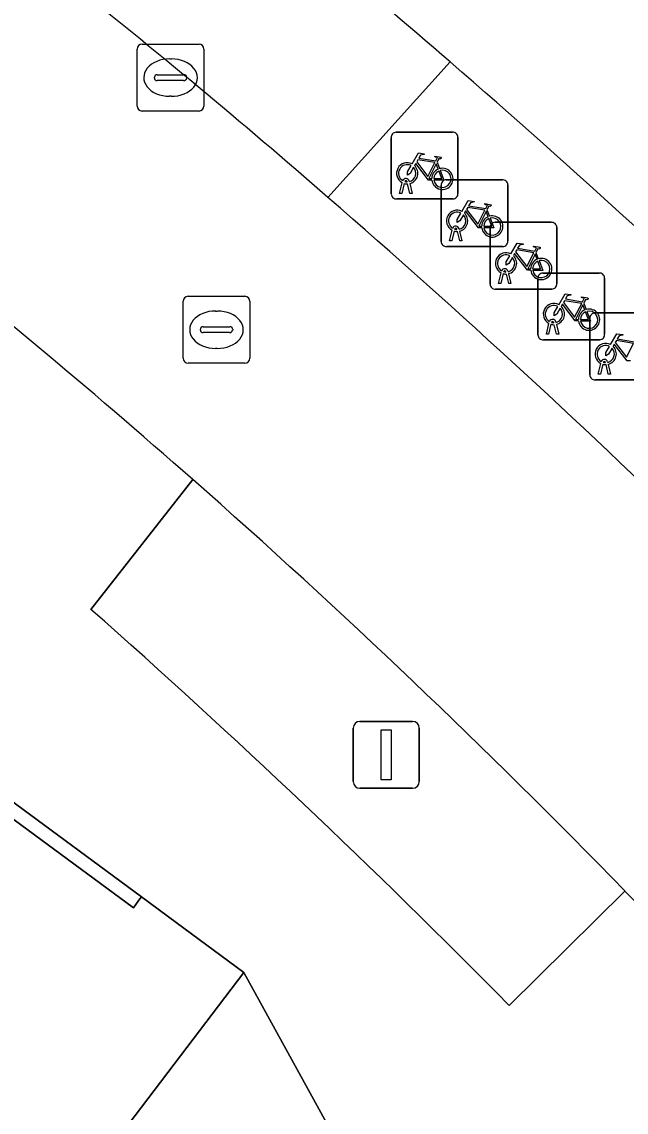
# Model space of a CAD drawing. Extents: x 161087 to 161926, y 382572 to 383873.
# Drawn here: x 161454.07 to 161463.11, y 383465.15 to 383481.47 of the extents above; entities that cross this region are included whole.
import ezdxf

# ---------------------------------------------------------------- set-up
doc = ezdxf.new("R2010")
doc.units = 0
for name, color, linetype in [('IMGEO_Erf', 7, 'Continuous'), ('IMGEO_Fietsenrek', 7, 'Continuous'), ('IMGEO_Fietspad_gesloten', 7, 'Continuous'), ('IMGEO_Groenvoorziening', 7, 'Continuous'), ('IMGEO_Kolk', 7, 'Continuous'), ('IMGEO_Lichtmast', 7, 'Continuous'), ('IMGEO_OVBaan_gesloten', 7, 'Continuous'), ('IMGEO_Pand', 7, 'Continuous'), ('IMGEO_Pand_overbouw', 7, 'Continuous'), ('IMGEO_Rijbaan_lokaal_gesloten', 7, 'Continuous'), ('IMGEO_Rioolput', 7, 'Continuous'), ('IMGEO_Verkeerseiland_open', 7, 'Continuous'), ('IMGEO_Voetpad_open', 7, 'Continuous')]:
    doc.layers.add(name, color=color, linetype=linetype)

msp = doc.modelspace()

# ---------------------------------------------------------------- linework, layer by layer
at = {"layer": 'IMGEO_Erf'}
msp.add_lwpolyline([(161452.371, 383470.69), (161455.736, 383468.21), (161455.82, 383468.324), (161455.856, 383468.373), (161428.25, 383488.747)], dxfattribs=at)
at = {"layer": 'IMGEO_Fietsenrek'}
for p, q in [((161459.671, 383479.821), (161460.512, 383479.821)), ((161460.512, 383479.821), (161459.671, 383479.821)), ((161459.596, 383478.896), (161459.596, 383479.737)), ((161459.596, 383479.737), (161459.596, 383478.896)), ((161460.596, 383479.746), (161460.596, 383478.905)), ((161460.596, 383478.905), (161460.596, 383479.746)), ((161460.283, 383479.37), (161460.319, 383479.275)), ((161460.418, 383479.109), (161461.259, 383479.109)), ((161461.259, 383479.109), (161460.418, 383479.109)), ((161459.723, 383478.905), (161459.762, 383479.065)), ((161459.792, 383479.053), (161459.757, 383478.905)), ((161459.834, 383479.077), (161459.833, 383479.081)), ((161459.875, 383478.905), (161459.841, 383479.047)), ((161459.865, 383479.088), (161459.866, 383479.081)), ((161459.873, 383479.051), (161459.908, 383478.905)), ((161460.343, 383478.184), (161460.343, 383479.025)), ((161460.343, 383479.025), (161460.343, 383478.184)), ((161461.343, 383479.034), (161461.343, 383478.193)), ((161461.343, 383478.193), (161461.343, 383479.034)), ((161460.521, 383478.821), (161459.68, 383478.821)), ((161459.68, 383478.821), (161460.521, 383478.821)), ((161459.757, 383478.905), (161459.723, 383478.905)), ((161459.908, 383478.905), (161459.875, 383478.905)), ((161461.03, 383478.658), (161461.066, 383478.563)), ((161461.151, 383478.472), (161461.992, 383478.472)), ((161461.992, 383478.472), (161461.151, 383478.472)), ((161460.47, 383478.193), (161460.509, 383478.353)), ((161460.539, 383478.341), (161460.504, 383478.193)), ((161460.581, 383478.365), (161460.58, 383478.369)), ((161460.622, 383478.193), (161460.588, 383478.335)), ((161460.612, 383478.376), (161460.613, 383478.369)), ((161460.62, 383478.339), (161460.655, 383478.193)), ((161461.076, 383477.547), (161461.076, 383478.388)), ((161461.076, 383478.388), (161461.076, 383477.547)), ((161462.076, 383478.397), (161462.076, 383477.556)), ((161462.076, 383477.556), (161462.076, 383478.397)), ((161460.504, 383478.193), (161460.47, 383478.193)), ((161460.655, 383478.193), (161460.622, 383478.193)), ((161461.268, 383478.109), (161460.427, 383478.109)), ((161460.427, 383478.109), (161461.268, 383478.109)), ((161461.763, 383478.021), (161461.799, 383477.926)), ((161461.203, 383477.556), (161461.242, 383477.716)), ((161461.272, 383477.704), (161461.237, 383477.556)), ((161461.314, 383477.728), (161461.313, 383477.732)), ((161461.355, 383477.556), (161461.321, 383477.698)), ((161461.345, 383477.739), (161461.346, 383477.732)), ((161461.353, 383477.702), (161461.388, 383477.556)), ((161461.867, 383477.713), (161462.708, 383477.713)), ((161462.708, 383477.713), (161461.867, 383477.713)), ((161462.792, 383477.638), (161462.792, 383476.797)), ((161462.792, 383476.797), (161462.792, 383477.638)), ((161462.001, 383477.472), (161461.16, 383477.472)), ((161461.16, 383477.472), (161462.001, 383477.472)), ((161461.237, 383477.556), (161461.203, 383477.556)), ((161461.388, 383477.556), (161461.355, 383477.556)), ((161461.792, 383476.788), (161461.792, 383477.629)), ((161461.792, 383477.629), (161461.792, 383476.788)), ((161462.479, 383477.262), (161462.515, 383477.167)), ((161462.061, 383476.98), (161462.062, 383476.973)), ((161462.568, 383476.19), (161462.568, 383477.031)), ((161462.568, 383477.031), (161462.568, 383476.19)), ((161462.643, 383477.115), (161463.484, 383477.115)), ((161463.484, 383477.115), (161462.643, 383477.115)), ((161461.919, 383476.797), (161461.958, 383476.957)), ((161461.988, 383476.945), (161461.953, 383476.797)), ((161462.03, 383476.969), (161462.029, 383476.973)), ((161462.071, 383476.797), (161462.037, 383476.939)), ((161462.069, 383476.943), (161462.104, 383476.797)), ((161462.717, 383476.713), (161461.876, 383476.713)), ((161461.876, 383476.713), (161462.717, 383476.713)), ((161461.953, 383476.797), (161461.919, 383476.797)), ((161462.104, 383476.797), (161462.071, 383476.797)), ((161462.695, 383476.199), (161462.734, 383476.359)), ((161462.764, 383476.347), (161462.729, 383476.199)), ((161462.806, 383476.371), (161462.805, 383476.375)), ((161462.847, 383476.199), (161462.813, 383476.341)), ((161462.837, 383476.382), (161462.838, 383476.375)), ((161462.845, 383476.345), (161462.88, 383476.199)), ((161462.729, 383476.199), (161462.695, 383476.199)), ((161462.88, 383476.199), (161462.847, 383476.199)), ((161463.493, 383476.115), (161462.652, 383476.115)), ((161462.652, 383476.115), (161463.493, 383476.115))]:
    msp.add_line(p, q, dxfattribs=at)
for points in [[(161459.909, 383479.347), (161460.004, 383479.511), (161460.09, 383479.497), (161460.092, 383479.488), (161460.036, 383479.477), (161460.009, 383479.432), (161460.265, 383479.391)], [(161460.265, 383479.391), (161460.29, 383479.44), (161460.284, 383479.444), (161460.261, 383479.448), (161460.249, 383479.455), (161460.248, 383479.458), (161460.25, 383479.463), (161460.345, 383479.448), (161460.347, 383479.438), (161460.337, 383479.425), (161460.325, 383479.419), (161460.311, 383479.425), (161460.283, 383479.37)], [(161459.93, 383479.295), (161459.878, 383479.205), (161459.838, 383479.18), (161459.839, 383479.227), (161459.894, 383479.321)], [(161460.205, 383479.103), (161460.155, 383479.103), (161459.964, 383479.354), (161459.945, 383479.322)], [(161460.252, 383479.366), (161459.995, 383479.407), (161459.978, 383479.378), (161460.145, 383479.158), (161460.252, 383479.366)], [(161460.3, 383479.268), (161460.27, 383479.345), (161460.161, 383479.127), (161460.204, 383479.127)], [(161460.234, 383479.127), (161460.354, 383479.126), (161460.31, 383479.24)], [(161460.33, 383479.247), (161460.385, 383479.102), (161460.235, 383479.102)], [(161460.656, 383478.635), (161460.751, 383478.799), (161460.837, 383478.785), (161460.839, 383478.776), (161460.783, 383478.765), (161460.756, 383478.72), (161461.012, 383478.679)], [(161460.677, 383478.583), (161460.625, 383478.493), (161460.585, 383478.468), (161460.586, 383478.515), (161460.641, 383478.609)], [(161460.952, 383478.391), (161460.902, 383478.391), (161460.711, 383478.642), (161460.692, 383478.61)], [(161460.999, 383478.654), (161460.742, 383478.695), (161460.725, 383478.666), (161460.892, 383478.446), (161460.999, 383478.654)], [(161461.047, 383478.556), (161461.017, 383478.633), (161460.908, 383478.415), (161460.951, 383478.415)], [(161461.012, 383478.679), (161461.037, 383478.728), (161461.031, 383478.732), (161461.008, 383478.736), (161460.996, 383478.743), (161460.995, 383478.746), (161460.997, 383478.751), (161461.092, 383478.736), (161461.094, 383478.726), (161461.084, 383478.713), (161461.072, 383478.707), (161461.058, 383478.713), (161461.03, 383478.658)], [(161460.981, 383478.415), (161461.101, 383478.414), (161461.057, 383478.528)], [(161461.077, 383478.535), (161461.132, 383478.39), (161460.982, 383478.39)], [(161461.389, 383477.998), (161461.484, 383478.162), (161461.57, 383478.148), (161461.572, 383478.139), (161461.516, 383478.128), (161461.489, 383478.083), (161461.745, 383478.042)], [(161461.41, 383477.946), (161461.358, 383477.856), (161461.318, 383477.831), (161461.319, 383477.878), (161461.374, 383477.972)], [(161461.685, 383477.754), (161461.635, 383477.754), (161461.444, 383478.005), (161461.425, 383477.973)], [(161461.732, 383478.017), (161461.475, 383478.058), (161461.458, 383478.029), (161461.625, 383477.809), (161461.732, 383478.017)], [(161461.78, 383477.919), (161461.75, 383477.996), (161461.641, 383477.778), (161461.684, 383477.778)], [(161461.745, 383478.042), (161461.77, 383478.091), (161461.764, 383478.095), (161461.741, 383478.099), (161461.729, 383478.106), (161461.728, 383478.109), (161461.73, 383478.114), (161461.825, 383478.099), (161461.827, 383478.089), (161461.817, 383478.076), (161461.805, 383478.07), (161461.791, 383478.076), (161461.763, 383478.021)], [(161461.714, 383477.778), (161461.834, 383477.777), (161461.79, 383477.891)], [(161461.81, 383477.898), (161461.865, 383477.753), (161461.715, 383477.753)], [(161462.105, 383477.239), (161462.2, 383477.403), (161462.286, 383477.389), (161462.288, 383477.38), (161462.232, 383477.369), (161462.205, 383477.324), (161462.461, 383477.283)], [(161462.461, 383477.283), (161462.486, 383477.332), (161462.48, 383477.336), (161462.457, 383477.34), (161462.445, 383477.347), (161462.444, 383477.35), (161462.446, 383477.355), (161462.541, 383477.34), (161462.543, 383477.33), (161462.533, 383477.317), (161462.521, 383477.311), (161462.507, 383477.317), (161462.479, 383477.262)], [(161462.126, 383477.187), (161462.074, 383477.097), (161462.034, 383477.072), (161462.035, 383477.119), (161462.09, 383477.213)], [(161462.401, 383476.995), (161462.351, 383476.995), (161462.16, 383477.246), (161462.141, 383477.214)], [(161462.448, 383477.258), (161462.191, 383477.299), (161462.174, 383477.27), (161462.341, 383477.05), (161462.448, 383477.258)], [(161462.496, 383477.16), (161462.466, 383477.237), (161462.357, 383477.019), (161462.4, 383477.019)], [(161462.43, 383477.019), (161462.55, 383477.018), (161462.506, 383477.132)], [(161462.526, 383477.139), (161462.581, 383476.994), (161462.431, 383476.994)], [(161462.881, 383476.641), (161462.976, 383476.805), (161463.062, 383476.791), (161463.064, 383476.782), (161463.008, 383476.771), (161462.981, 383476.726), (161463.237, 383476.685)], [(161463.224, 383476.66), (161462.967, 383476.701), (161462.95, 383476.672), (161463.117, 383476.452), (161463.224, 383476.66)], [(161462.902, 383476.589), (161462.85, 383476.499), (161462.81, 383476.474), (161462.811, 383476.521), (161462.866, 383476.615)], [(161463.177, 383476.397), (161463.127, 383476.397), (161462.936, 383476.648), (161462.917, 383476.616)]]:
    msp.add_lwpolyline(points, dxfattribs=at)
for centre, radius, start, end in [((161459.674, 383479.743), 0.0779, 92.4484, 184.2845), ((161459.674, 383479.743), 0.0779, 92.4484, 184.2845), ((161460.518, 383479.743), 0.0779, 2.4484, 94.2845), ((161460.518, 383479.743), 0.0779, 2.4484, 94.2845), ((161459.836, 383479.206), 0.159, 62.6766, 242.1369), ((161459.836, 383479.206), 0.129, 63.3192, 238.903), ((161459.836, 383479.206), 0.129, 283.6043, 43.4302), ((161459.836, 383479.206), 0.159, 283.5766, 46.6042), ((161460.363, 383479.122), 0.159, 113.3408, 178.3217), ((161460.363, 383479.122), 0.159, 187.0065, 105.7708), ((161459.816, 383479.077), 0.0499, 12.8025, 158.6934), ((161460.363, 383479.122), 0.129, 113.923, 177.9556), ((161460.363, 383479.122), 0.129, 188.6715, 104.5883), ((161460.421, 383479.031), 0.0779, 92.4484, 184.2845), ((161460.421, 383479.031), 0.0779, 92.4484, 184.2845), ((161461.265, 383479.031), 0.0779, 2.4484, 94.2845), ((161461.265, 383479.031), 0.0779, 2.4484, 94.2845), ((161459.836, 383479.206), 0.159, 253.9967, 271.7867), ((161459.816, 383479.077), 0.0174, 12.8025, 163.4502), ((161459.836, 383479.206), 0.129, 253.415, 269.0204), ((161459.674, 383478.899), 0.0779, 182.4484, 274.2845), ((161459.674, 383478.899), 0.0779, 182.4484, 274.2845), ((161460.518, 383478.899), 0.0779, 272.4484, 4.2845), ((161460.518, 383478.899), 0.0779, 272.4484, 4.2845), ((161460.583, 383478.494), 0.159, 62.6766, 242.1369), ((161460.583, 383478.494), 0.129, 63.3192, 238.903), ((161460.583, 383478.494), 0.159, 283.5766, 46.6042), ((161460.583, 383478.494), 0.129, 283.6043, 43.4302), ((161461.11, 383478.41), 0.159, 113.3408, 178.3217), ((161461.11, 383478.41), 0.159, 187.0065, 105.7708), ((161461.11, 383478.41), 0.129, 113.923, 177.9556), ((161461.11, 383478.41), 0.129, 188.6715, 104.5883), ((161461.154, 383478.394), 0.0779, 92.4484, 184.2845), ((161461.154, 383478.394), 0.0779, 92.4484, 184.2845), ((161461.998, 383478.394), 0.0779, 2.4484, 94.2845), ((161461.998, 383478.394), 0.0779, 2.4484, 94.2845), ((161460.563, 383478.365), 0.0499, 12.8025, 158.6934), ((161460.583, 383478.494), 0.159, 253.9967, 271.7867), ((161460.563, 383478.365), 0.0174, 12.8025, 163.4502), ((161460.583, 383478.494), 0.129, 253.415, 269.0204), ((161460.421, 383478.187), 0.0779, 182.4484, 274.2845), ((161460.421, 383478.187), 0.0779, 182.4484, 274.2845), ((161461.265, 383478.187), 0.0779, 272.4484, 4.2845), ((161461.265, 383478.187), 0.0779, 272.4484, 4.2845), ((161461.316, 383477.857), 0.159, 62.6766, 242.1369), ((161461.316, 383477.857), 0.129, 63.3192, 238.903), ((161461.316, 383477.857), 0.159, 283.5766, 46.6042), ((161461.316, 383477.857), 0.129, 283.6043, 43.4302), ((161461.843, 383477.773), 0.159, 113.3408, 178.3217), ((161461.843, 383477.773), 0.159, 187.0065, 105.7708), ((161461.843, 383477.773), 0.129, 113.923, 177.9556), ((161461.843, 383477.773), 0.129, 188.6715, 104.5883), ((161461.296, 383477.728), 0.0499, 12.8025, 158.6934), ((161461.316, 383477.857), 0.159, 253.9967, 271.7867), ((161461.296, 383477.728), 0.0174, 12.8025, 163.4502), ((161461.316, 383477.857), 0.129, 253.415, 269.0204), ((161461.87, 383477.635), 0.0779, 92.4484, 184.2845), ((161461.87, 383477.635), 0.0779, 92.4484, 184.2845), ((161462.714, 383477.635), 0.0779, 2.4484, 94.2845), ((161462.714, 383477.635), 0.0779, 2.4484, 94.2845), ((161461.154, 383477.55), 0.0779, 182.4484, 274.2845), ((161461.154, 383477.55), 0.0779, 182.4484, 274.2845), ((161461.998, 383477.55), 0.0779, 272.4484, 4.2845), ((161461.998, 383477.55), 0.0779, 272.4484, 4.2845), ((161462.032, 383477.098), 0.159, 62.6766, 242.1369), ((161462.032, 383477.098), 0.129, 63.3192, 238.903), ((161462.032, 383477.098), 0.129, 283.6043, 43.4302), ((161462.032, 383477.098), 0.159, 283.5766, 46.6042), ((161462.559, 383477.014), 0.159, 113.3408, 178.3217), ((161462.559, 383477.014), 0.159, 187.0065, 105.7708), ((161462.559, 383477.014), 0.129, 188.6715, 104.5883), ((161462.012, 383476.969), 0.0499, 12.8025, 158.6934), ((161462.012, 383476.969), 0.0174, 12.8025, 163.4502), ((161462.559, 383477.014), 0.129, 113.923, 177.9556), ((161462.646, 383477.037), 0.0779, 92.4484, 184.2845), ((161462.646, 383477.037), 0.0779, 92.4484, 184.2845), ((161462.032, 383477.098), 0.159, 253.9967, 271.7867), ((161462.032, 383477.098), 0.129, 253.415, 269.0204), ((161461.87, 383476.791), 0.0779, 182.4484, 274.2845), ((161461.87, 383476.791), 0.0779, 182.4484, 274.2845), ((161462.808, 383476.5), 0.159, 62.6766, 242.1369), ((161462.714, 383476.791), 0.0779, 272.4484, 4.2845), ((161462.714, 383476.791), 0.0779, 272.4484, 4.2845), ((161462.808, 383476.5), 0.129, 63.3192, 238.903), ((161462.808, 383476.5), 0.129, 283.6043, 43.4302), ((161462.808, 383476.5), 0.159, 283.5766, 46.6042), ((161462.788, 383476.371), 0.0499, 12.8025, 158.6934), ((161462.808, 383476.5), 0.159, 253.9967, 271.7867), ((161462.788, 383476.371), 0.0174, 12.8025, 163.4502), ((161462.808, 383476.5), 0.129, 253.415, 269.0204), ((161462.646, 383476.193), 0.0779, 182.4484, 274.2845), ((161462.646, 383476.193), 0.0779, 182.4484, 274.2845)]:
    msp.add_arc(centre, radius, start, end, dxfattribs=at)
at = {"layer": 'IMGEO_Fietspad_gesloten'}
for centre, radius, start, end in [((161387.848, 383397.708), 107.684, 48.89123, 54.32872), ((161374.976, 383382.222), 127.816, 42.05083, 49.10797), ((161381.058, 383388.886), 114.284, 48.60726, 51.72256), ((161379.453, 383387.061), 116.715, 44.22181, 48.60838), ((161369.136, 383376.567), 131.427, 36.03723, 44.36355)]:
    msp.add_arc(centre, radius, start, end, dxfattribs=at)
at = {"layer": 'IMGEO_Groenvoorziening'}
for points in [[(161458.649, 383478.844), (161460.48, 383480.872)], [(161456.625, 383474.621), (161455.1, 383472.678)], [(161461.364, 383466.749), (161463.096, 383468.462)]]:
    msp.add_lwpolyline(points, dxfattribs=at)
for centre, radius, start, end in [((161387.848, 383397.708), 107.684, 48.89123, 54.32872), ((161378.755, 383386.433), 124.891, 49.12802, 51.54243), ((161379.453, 383387.061), 116.715, 44.22181, 48.60838), ((161372.884, 383379.543), 124.232, 44.58447, 48.56311)]:
    msp.add_arc(centre, radius, start, end, dxfattribs=at)
at = {"layer": 'IMGEO_Kolk'}
for p, q in [((161455.792, 383480.212), (161455.792, 383481.064)), ((161455.867, 383481.138), (161456.719, 383481.138)), ((161456.793, 383481.064), (161456.793, 383480.212)), ((161456.28, 383480.918), (161456.305, 383480.918)), ((161456.051, 383480.632), (161456.051, 383480.644)), ((161456.489, 383480.595), (161456.091, 383480.595)), ((161456.094, 383480.681), (161456.492, 383480.681)), ((161456.535, 383480.644), (161456.535, 383480.632)), ((161456.303, 383480.358), (161456.278, 383480.358)), ((161456.719, 383480.138), (161455.867, 383480.138))]:
    msp.add_line(p, q, dxfattribs=at)
for points in [[(161455.792, 383480.212), (161455.792, 383481.064)], [(161455.867, 383481.138), (161456.719, 383481.138)], [(161456.793, 383481.064), (161456.793, 383480.212)], [(161456.719, 383480.138), (161455.867, 383480.138)]]:
    msp.add_lwpolyline(points, dxfattribs=at)
for centre, radius, start, end in [((161455.869, 383481.062), 0.0765, 91.552, 178.448), ((161455.869, 383481.062), 0.0765, 91.552, 178.448), ((161456.717, 383481.062), 0.0765, 1.552, 88.448), ((161456.717, 383481.062), 0.0765, 1.552, 88.448), ((161456.091, 383480.641), 0.0403, 85.8775, 175.7526), ((161456.088, 383480.631), 0.0366, 178.938, 274.7102), ((161456.492, 383480.638), 0.043, 264.8664, 352.4533), ((161456.496, 383480.643), 0.0386, 1.7309, 96.639), ((161455.869, 383480.214), 0.0765, 181.552, 268.448), ((161455.869, 383480.214), 0.0765, 181.552, 268.448), ((161456.717, 383480.214), 0.0765, 271.552, 358.448), ((161456.717, 383480.214), 0.0765, 271.552, 358.448)]:
    msp.add_arc(centre, radius, start, end, dxfattribs=at)
for centre, major_axis, ratio, start_param, end_param in [((161456.279, 383480.638), (-0.387, 0.002), 0.722429, 4.712389, 7.853982), ((161456.304, 383480.638), (-0.39, 0.002), 0.717154, 1.570796, 4.712389)]:
    msp.add_ellipse(centre, major_axis=major_axis, ratio=ratio, start_param=start_param, end_param=end_param, dxfattribs=at)
at = {"layer": 'IMGEO_Lichtmast'}
for p, q in [((161459.127, 383471), (161459.917, 383471)), ((161459.917, 383471), (161459.127, 383471)), ((161459.027, 383470.1), (161459.027, 383470.9)), ((161459.027, 383470.9), (161459.027, 383470.1)), ((161460.017, 383470.9), (161460.017, 383470.1)), ((161460.017, 383470.1), (161460.017, 383470.9)), ((161459.917, 383470), (161459.127, 383470)), ((161459.127, 383470), (161459.917, 383470))]:
    msp.add_line(p, q, dxfattribs=at)
msp.add_lwpolyline([(161459.447, 383470.875), (161459.597, 383470.875), (161459.597, 383470.125), (161459.447, 383470.125), (161459.447, 383470.875)], dxfattribs=at)
for centre, start, end in [((161459.127, 383470.9), 90, 180), ((161459.127, 383470.9), 90, 180), ((161459.917, 383470.9), 0, 90), ((161459.917, 383470.9), 360, 90), ((161459.127, 383470.1), 180, 270), ((161459.127, 383470.1), 180, 270), ((161459.917, 383470.1), 270, 0), ((161459.917, 383470.1), 270, 0)]:
    msp.add_arc(centre, 0.1, start, end, dxfattribs=at)
at = {"layer": 'IMGEO_OVBaan_gesloten'}
for centre, radius, start, end in [((161378.755, 383386.433), 124.891, 49.12802, 51.54243), ((161363.133, 383370.117), 150.646, 40.10315, 48.48784), ((161378.285, 383385.84), 125.647, 42.39751, 49.14271)]:
    msp.add_arc(centre, radius, start, end, dxfattribs=at)
at = {"layer": 'IMGEO_Pand'}
for points in [[(161443.167, 383448.538), (161457.391, 383467.244), (161456.376, 383467.991), (161455.856, 383468.373), (161455.82, 383468.324), (161455.736, 383468.21), (161452.371, 383470.69)], [(161464.547, 383454.476), (161460.684, 383461.238), (161460.65, 383461.3), (161458.735, 383464.792), (161457.391, 383467.244), (161443.167, 383448.538), (161443.344, 383448.403), (161437.312, 383440.84), (161438.173, 383439.329), (161436.472, 383438.376), (161436.158, 383438.2), (161434.979, 383437.54), (161433.893, 383436.943), (161431.71, 383435.701), (161430.621, 383435.088), (161427.234, 383433.153), (161427.992, 383431.781), (161424.929, 383427.8), (161424.78, 383427.606), (161425.142, 383427.343), (161421.341, 383422.446)]]:
    msp.add_lwpolyline(points, dxfattribs=at)
at = {"layer": 'IMGEO_Pand_overbouw'}
msp.add_lwpolyline([(161452.371, 383470.69), (161455.736, 383468.21), (161455.82, 383468.324), (161455.856, 383468.373), (161428.25, 383488.747)], dxfattribs=at)
at = {"layer": 'IMGEO_Rijbaan_lokaal_gesloten'}
msp.add_arc((161363.133, 383370.117), 150.646, 40.10315, 48.48784, dxfattribs=at)
at = {"layer": 'IMGEO_Rioolput'}
for p, q in [((161456.555, 383477.364), (161457.407, 383477.364)), ((161456.48, 383476.438), (161456.48, 383477.29)), ((161456.968, 383477.144), (161456.993, 383477.144)), ((161457.481, 383477.29), (161457.481, 383476.438)), ((161456.739, 383476.858), (161456.739, 383476.87)), ((161457.177, 383476.821), (161456.779, 383476.821)), ((161456.782, 383476.907), (161457.18, 383476.907)), ((161457.223, 383476.87), (161457.223, 383476.858)), ((161456.991, 383476.584), (161456.966, 383476.584)), ((161457.407, 383476.364), (161456.555, 383476.364))]:
    msp.add_line(p, q, dxfattribs=at)
for points in [[(161456.555, 383477.364), (161457.407, 383477.364)], [(161456.48, 383476.438), (161456.48, 383477.29)], [(161457.481, 383477.29), (161457.481, 383476.438)], [(161457.407, 383476.364), (161456.555, 383476.364)]]:
    msp.add_lwpolyline(points, dxfattribs=at)
for centre, radius, start, end in [((161456.557, 383477.288), 0.0765, 91.552, 178.448), ((161456.557, 383477.288), 0.0765, 91.552, 178.448), ((161457.405, 383477.288), 0.0765, 1.552, 88.448), ((161457.405, 383477.288), 0.0765, 1.552, 88.448), ((161456.779, 383476.867), 0.0403, 85.8775, 175.7526), ((161456.776, 383476.857), 0.0366, 178.938, 274.7102), ((161457.18, 383476.864), 0.043, 264.8664, 352.4533), ((161457.184, 383476.869), 0.0386, 1.7309, 96.639), ((161456.557, 383476.44), 0.0765, 181.552, 268.448), ((161456.557, 383476.44), 0.0765, 181.552, 268.448), ((161457.405, 383476.44), 0.0765, 271.552, 358.448), ((161457.405, 383476.44), 0.0765, 271.552, 358.448)]:
    msp.add_arc(centre, radius, start, end, dxfattribs=at)
for centre, major_axis, ratio, start_param, end_param in [((161456.967, 383476.864), (-0.387, 0.002), 0.722429, 4.712389, 7.853982), ((161456.992, 383476.864), (-0.39, 0.002), 0.717154, 1.570796, 4.712389)]:
    msp.add_ellipse(centre, major_axis=major_axis, ratio=ratio, start_param=start_param, end_param=end_param, dxfattribs=at)
at = {"layer": 'IMGEO_Verkeerseiland_open'}
msp.add_lwpolyline([(161460.48, 383480.872), (161458.649, 383478.844)], dxfattribs=at)
for centre, radius, start, end in [((161378.285, 383385.84), 125.647, 42.39751, 49.14271), ((161374.976, 383382.222), 127.816, 42.05083, 49.10797)]:
    msp.add_arc(centre, radius, start, end, dxfattribs=at)
at = {"layer": 'IMGEO_Voetpad_open'}
for points in [[(161428.25, 383488.747), (161455.856, 383468.373), (161456.376, 383467.991), (161457.391, 383467.244), (161458.735, 383464.792), (161460.65, 383461.3), (161460.684, 383461.238), (161464.547, 383454.476)], [(161455.1, 383472.678), (161456.625, 383474.621)], [(161463.096, 383468.462), (161461.364, 383466.749)]]:
    msp.add_lwpolyline(points, dxfattribs=at)
for centre, radius, start, end in [((161381.058, 383388.886), 114.284, 48.60726, 51.72256), ((161372.884, 383379.543), 124.232, 44.58447, 48.56311), ((161369.136, 383376.567), 131.427, 36.03723, 44.36355)]:
    msp.add_arc(centre, radius, start, end, dxfattribs=at)

doc.saveas('drawing.dxf')
